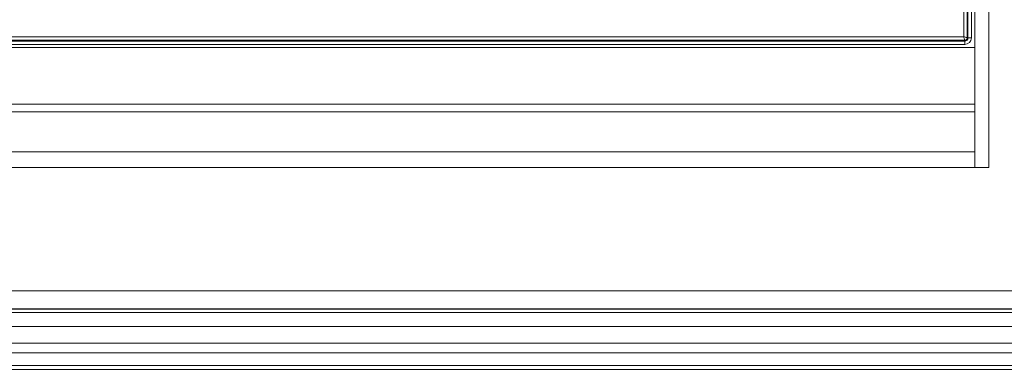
# Model space of a CAD drawing. Header units: millimetres. Extents: x 0 to 1118, y 0 to 864.
# Tile 321 of 372: x 865 to 900, y 667 to 680. Entities that reach past the tile are written whole.
import ezdxf

# ---------------------------------------------------------------- set-up
doc = ezdxf.new("R2010")
doc.units = ezdxf.units.MM
doc.styles.add('SLDTEXTSTYLE3', font='TXT', dxfattribs={"width": 0.605})
doc.dimstyles.new('SLDDIMSTYLE0', dxfattribs={"dimtxt": 3.175, "dimasz": 3.302, "dimexe": 0, "dimexo": 0.0625, "dimgap": 0.79375, "dimtad": 0, "dimtih": 1, "dimtoh": 1, "dimdec": 0, "dimlfac": 4, "dimrnd": 1e-09, "dimzin": 12, "dimdsep": 46, "dimtxsty": 'SLDTEXTSTYLE3', "dimsah": 1, "dimcen": 0.09, "dimadec": 0, "dimazin": 3, "dimtfac": 1, "dimtofl": 0, "dimtmove": 0, "dimatfit": 3, "dimfxl": 1, "dimfrac": 2, "dimtolj": 1, "dimtzin": 12, "dimarcsym": 0})

# ---------------------------------------------------------------- blocks, each defined once
blk = doc.blocks.new('_D_4')
at = {"color": 7, "linetype": 'Continuous', "lineweight": 0}
for p, q in [((828.036, 703.72), (976.437, 703.72)), ((974.837, 703.72), (974.837, 687.406)), ((974.837, 666.22), (974.837, 682.534)), ((912.907, 666.22), (976.437, 666.22))]:
    blk.add_line(p, q, dxfattribs=at)
for points in [[(974.837, 703.72), (974.329, 700.418), (975.345, 700.418)], [(974.837, 666.22), (975.345, 669.522), (974.329, 669.522)]]:
    blk.add_solid(points, dxfattribs=at)
at = {"color": 7, "linetype": 'Continuous', "lineweight": 0, "insert": (971.199, 686.626), "char_height": 3.175, "attachment_point": 1, "style": 'SLDTEXTSTYLE3'}
blk.add_mtext('150', dxfattribs=at)

msp = doc.modelspace()

# ---------------------------------------------------------------- linework, layer by layer
at = {"color": 7, "linetype": 'Continuous', "lineweight": 15}
for p, q in [((899.097, 733.658), (899.097, 674.283)), ((899.605, 733.658), (899.605, 674.283)), ((898.698, 679.003), (898.698, 728.937)), ((898.823, 728.97), (898.823, 678.97)), ((898.85, 678.97), (898.85, 728.97)), ((898.974, 728.97), (898.974, 678.97)), ((841.514, 679.003), (898.698, 679.003)), ((898.823, 678.97), (898.85, 678.97)), ((898.974, 678.97), (898.85, 678.97)), ((841.112, 678.616), (899.097, 678.616)), ((898.731, 678.878), (841.481, 678.878)), ((841.481, 678.851), (898.731, 678.851)), ((898.731, 678.726), (841.481, 678.726)), ((898.731, 678.851), (898.731, 678.878)), ((898.731, 678.851), (898.731, 678.726)), ((899.097, 676.57), (841.112, 676.57)), ((841.112, 676.287), (899.097, 676.287)), ((841.112, 674.848), (899.097, 674.848)), ((899.097, 674.283), (841.112, 674.283)), ((899.097, 674.283), (899.605, 674.283)), ((908.826, 669.82), (721.009, 669.82)), ((908.826, 669.17), (721.009, 669.17)), ((721.58, 669.158), (908.255, 669.158)), ((721.58, 669.033), (908.255, 669.033)), ((908.255, 668.533), (721.58, 668.533)), ((721.58, 667.927), (908.255, 667.927)), ((908.255, 667.574), (721.58, 667.574)), ((721.58, 667.116), (908.255, 667.116)), ((908.255, 666.97), (721.58, 666.97))]:
    msp.add_line(p, q, dxfattribs=at)
for radius in [0.119, 0.244]:
    msp.add_arc((898.731, 678.97), radius, 270, 0, dxfattribs=at)
for points, knots in [([(898.698, 679.003), (898.702, 678.987), (898.711, 678.956), (898.72, 678.922), (898.725, 678.901), (898.73, 678.884), (898.73, 678.881), (898.731, 678.878)], [0, 0, 0, 0, 0.249921, 0.499588, 0.631287, 0.75859, 1, 1, 1, 1]), ([(898.698, 679.003), (898.713, 678.999), (898.745, 678.99), (898.779, 678.981), (898.8, 678.975), (898.817, 678.971), (898.82, 678.971), (898.823, 678.97)], [0, 0, 0, 0, 0.249921, 0.499588, 0.631273, 0.758571, 1, 1, 1, 1]), ([(898.823, 678.97), (898.821, 678.958), (898.819, 678.934), (898.797, 678.904), (898.767, 678.882), (898.743, 678.88), (898.731, 678.878)], [0, 0, 0, 0, 0.250147, 0.49999, 0.749839, 1, 1, 1, 1])]:
    msp.add_open_spline(points, degree=3, knots=knots, dxfattribs=at)

# ---------------------------------------------------------------- dimensions: what is measured, and where the dimension line sits
at = {"color": 7, "linetype": 'Continuous', "lineweight": 0}
dim = msp.add_linear_dim(base=(974.837, 666.22), p1=(826.436, 703.72), p2=(911.307, 666.22), angle=90, dimstyle='SLDDIMSTYLE0', dxfattribs=at)
dim.commit()
dim.dimension.update_dxf_attribs({"geometry": '_D_4', "text_midpoint": (974.837, 684.97), "dimtype": 160})

doc.saveas('drawing.dxf')
